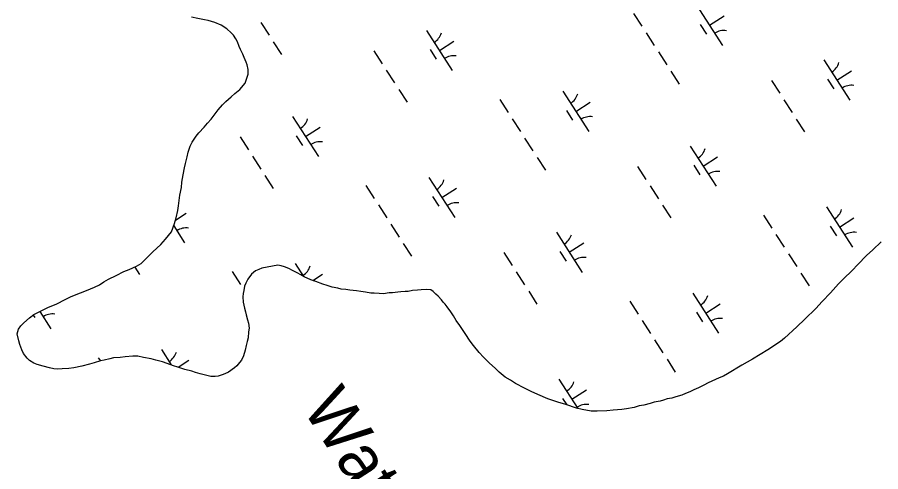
# Model space of a CAD drawing. Extents: x 3937982 to 3958556, y 219448 to 241894.
# Drawn here: x 3948423 to 3949325, y 224444 to 224919 of the extents above; entities that cross this region are included whole.
import ezdxf

# ---------------------------------------------------------------- set-up
doc = ezdxf.new("R2010")
doc.units = 0
doc.layers.add('V-RIVR-IDEN', color=7, linetype='Continuous')
doc.layers.add('V-WETL-SWMP', color=7, linetype='Continuous')

msp = doc.modelspace()

# ---------------------------------------------------------------- linework, layer by layer
at = {"layer": 'V-WETL-SWMP'}
for p, q in [((3949132.593, 224931.552), (3949159.655, 224889.509)), ((3948611.167, 224917.534), (3948604.484, 224918.915)), ((3949066.728, 224922.957), (3949075.388, 224909.503)), ((3949146.124, 224910.53), (3949161.26, 224920.273)), ((3948618.255, 224916.358), (3948611.167, 224917.534)), ((3948622.103, 224915.569), (3948618.255, 224916.358)), ((3948629.196, 224913.381), (3948622.103, 224915.569)), ((3948635.683, 224910.785), (3948629.196, 224913.381)), ((3948641.572, 224906.77), (3948635.683, 224910.785)), ((3948677.145, 224913.555), (3948685.805, 224900.101)), ((3949136.389, 224911.399), (3949142.884, 224901.309)), ((3948646.044, 224902.747), (3948641.572, 224906.77)), ((3948648.486, 224900.13), (3948646.044, 224902.747)), ((3948651.136, 224896.3), (3948648.486, 224900.13)), ((3948850.16, 224905.212), (3948877.222, 224863.169)), ((3949079.718, 224902.776), (3949088.378, 224889.322)), ((3948652.569, 224893.07), (3948651.136, 224896.3)), ((3948654.415, 224888.427), (3948652.569, 224893.07)), ((3948690.135, 224893.374), (3948698.795, 224879.92)), ((3948863.691, 224884.191), (3948878.826, 224893.933)), ((3948655.848, 224885.197), (3948654.415, 224888.427)), ((3948658.301, 224880.354), (3948655.848, 224885.197)), ((3948795.294, 224883.815), (3948803.954, 224870.361)), ((3948853.956, 224885.06), (3948860.451, 224874.97)), ((3949092.708, 224882.595), (3949101.368, 224869.141)), ((3948659.735, 224876.923), (3948658.301, 224880.354)), ((3948661.785, 224871.876), (3948659.735, 224876.923)), ((3949265.722, 224874.253), (3949292.784, 224832.21)), ((3948662.812, 224869.049), (3948661.785, 224871.876)), ((3948663.849, 224864.198), (3948662.812, 224869.049)), ((3948663.875, 224859.343), (3948663.849, 224864.198)), ((3948660.688, 224849.817), (3948662.879, 224856.303)), ((3948662.879, 224856.303), (3948663.875, 224859.343)), ((3948808.284, 224863.635), (3948816.944, 224850.181)), ((3949105.698, 224862.415), (3949114.358, 224848.961)), ((3949279.253, 224853.232), (3949294.389, 224862.974)), ((3948655.259, 224843.517), (3948660.688, 224849.817)), ((3949210.856, 224852.856), (3949219.516, 224839.402)), ((3949269.518, 224854.101), (3949276.013, 224844.01)), ((3948646.195, 224835.781), (3948650.022, 224839.038)), ((3948650.022, 224839.038), (3948655.259, 224843.517)), ((3948821.274, 224843.454), (3948829.933, 224830)), ((3948992.726, 224841.522), (3949019.788, 224799.479)), ((3948637.135, 224827.438), (3948640.556, 224830.896)), ((3948640.556, 224830.896), (3948646.195, 224835.781)), ((3948926.861, 224832.927), (3948935.521, 224819.473)), ((3949006.257, 224820.501), (3949021.392, 224830.243)), ((3949223.846, 224832.675), (3949232.506, 224819.222)), ((3948629.496, 224818.091), (3948632.511, 224821.951)), ((3948632.511, 224821.951), (3948637.135, 224827.438)), ((3948996.522, 224821.37), (3949003.017, 224811.279)), ((3948621.456, 224808.135), (3948625.077, 224812.201)), ((3948625.077, 224812.201), (3948629.496, 224818.091)), ((3948710.293, 224815.183), (3948737.355, 224773.14)), ((3948939.851, 224812.747), (3948948.51, 224799.293)), ((3949236.836, 224812.495), (3949245.496, 224799.041)), ((3948612.405, 224798.174), (3948617.836, 224804.07)), ((3948617.836, 224804.07), (3948621.456, 224808.135)), ((3948723.824, 224794.161), (3948738.959, 224803.904)), ((3948605.174, 224788.222), (3948609.389, 224794.516)), ((3948609.389, 224794.516), (3948612.405, 224798.174)), ((3948655.426, 224793.786), (3948664.086, 224780.332)), ((3948714.089, 224795.03), (3948720.583, 224784.94)), ((3948952.84, 224792.566), (3948961.5, 224779.112)), ((3948601.182, 224777.883), (3948603.172, 224784.165)), ((3948603.172, 224784.165), (3948605.174, 224788.222)), ((3949125.855, 224784.224), (3949152.917, 224742.18)), ((3948600.196, 224773.022), (3948601.182, 224777.883)), ((3948597.224, 224761.272), (3948598.21, 224766.133)), ((3948598.21, 224766.133), (3948600.196, 224773.022)), ((3948668.416, 224773.605), (3948677.076, 224760.151)), ((3948965.83, 224772.385), (3948974.49, 224758.931)), ((3949139.386, 224763.202), (3949154.522, 224772.944)), ((3948596.048, 224753.983), (3948597.224, 224761.272)), ((3949070.989, 224762.827), (3949079.649, 224749.373)), ((3949129.651, 224764.071), (3949136.146, 224753.981)), ((3948594.673, 224746.287), (3948596.048, 224753.983)), ((3948681.406, 224753.424), (3948690.066, 224739.97)), ((3948852.858, 224751.493), (3948879.921, 224709.45)), ((3948592.518, 224732.923), (3948594.094, 224741.024)), ((3948594.094, 224741.024), (3948594.673, 224746.287)), ((3948786.993, 224742.898), (3948795.653, 224729.444)), ((3948866.39, 224730.471), (3948881.525, 224740.214)), ((3949083.979, 224742.646), (3949092.639, 224729.192)), ((3948591.738, 224727.254), (3948592.518, 224732.923)), ((3948856.654, 224731.34), (3948863.149, 224721.25)), ((3948590.378, 224716.727), (3948591.161, 224721.586)), ((3948591.161, 224721.586), (3948591.738, 224727.254)), ((3948799.983, 224722.717), (3948808.643, 224709.263)), ((3949096.969, 224722.465), (3949105.629, 224709.011)), ((3949268.421, 224720.533), (3949295.483, 224678.49)), ((3948587.973, 224706.717), (3948599.092, 224713.874)), ((3948588.598, 224709.029), (3948590.378, 224716.727)), ((3949202.556, 224711.939), (3949211.216, 224698.485)), ((3948583.617, 224694.436), (3948587.01, 224703.154)), ((3948587.01, 224703.154), (3948588.598, 224709.029)), ((3948812.973, 224702.536), (3948821.633, 224689.082)), ((3949281.952, 224699.512), (3949297.087, 224709.254)), ((3948577.588, 224686.716), (3948583.617, 224694.436)), ((3948586.097, 224700.807), (3948597.488, 224683.11)), ((3948985.988, 224694.194), (3949013.05, 224652.151)), ((3949272.217, 224700.381), (3949278.712, 224690.291)), ((3948572.558, 224681.429), (3948577.588, 224686.716)), ((3949215.546, 224691.758), (3949224.206, 224678.304)), ((3949325.631, 224684.178), (3949316.687, 224675.753)), ((3948564.305, 224673.496), (3948572.558, 224681.429)), ((3948825.963, 224682.356), (3948834.623, 224668.902)), ((3948999.519, 224673.173), (3949014.654, 224682.915)), ((3949316.687, 224675.753), (3949310.21, 224669.823)), ((3948552.027, 224661.494), (3948559.073, 224668.208)), ((3948559.073, 224668.208), (3948564.305, 224673.496)), ((3948931.122, 224672.797), (3948939.782, 224659.343)), ((3948989.784, 224674.042), (3948996.279, 224663.951)), ((3949228.536, 224671.577), (3949237.196, 224658.123)), ((3949310.21, 224669.823), (3949300.961, 224660.466)), ((3948539.315, 224655.155), (3948547.188, 224658.434)), ((3948545.251, 224657.627), (3948550.199, 224649.941)), ((3948547.188, 224658.434), (3948552.027, 224661.494)), ((3948678.097, 224656.495), (3948674.866, 224655.264)), ((3948695.02, 224659.701), (3948678.097, 224656.495)), ((3948698.435, 224659.1), (3948695.02, 224659.701)), ((3948701.853, 224657.88), (3948698.435, 224659.1)), ((3948706.515, 224656.047), (3948701.853, 224657.88)), ((3948712.991, 224661.463), (3948721.752, 224647.852)), ((3949300.961, 224660.466), (3949295.106, 224654.229)), ((3948517.923, 224644.926), (3948525.792, 224649.014)), ((3948525.792, 224649.014), (3948533.864, 224652.901)), ((3948533.864, 224652.901), (3948539.315, 224655.155)), ((3948647.126, 224652.868), (3948655.786, 224639.414)), ((3948667.407, 224650.167), (3948663.388, 224645.088)), ((3948671.435, 224653.627), (3948667.407, 224650.167)), ((3948674.866, 224655.264), (3948671.435, 224653.627)), ((3948710.248, 224654.208), (3948706.515, 224656.047)), ((3948715.224, 224651.756), (3948710.248, 224654.208)), ((3948718.957, 224649.608), (3948715.224, 224651.756)), ((3948722.381, 224647.457), (3948718.957, 224649.608)), ((3948729.222, 224644.396), (3948722.381, 224647.457)), ((3948731.461, 224643.62), (3948741.658, 224650.184)), ((3948944.111, 224652.616), (3948952.771, 224639.162)), ((3949241.525, 224651.396), (3949250.185, 224637.942)), ((3949295.106, 224654.229), (3949286.164, 224645.494)), ((3948503.4, 224636.757), (3948508.445, 224639.211)), ((3948508.445, 224639.211), (3948513.082, 224642.271)), ((3948513.082, 224642.271), (3948517.923, 224644.926)), ((3948661.387, 224640.828), (3948660.19, 224637.585)), ((3948663.388, 224645.088), (3948661.387, 224640.828)), ((3948734.504, 224642.566), (3948729.222, 224644.396)), ((3948741.963, 224639.819), (3948734.504, 224642.566)), ((3948746.313, 224638.294), (3948741.963, 224639.819)), ((3949280.924, 224640.191), (3949272.606, 224630.839)), ((3949286.164, 224645.494), (3949280.924, 224640.191)), ((3948478.972, 224626.714), (3948488.461, 224630.609)), ((3948488.461, 224630.609), (3948494.922, 224633.071)), ((3948494.922, 224633.071), (3948503.4, 224636.757)), ((3948658.611, 224630.091), (3948658.225, 224626.65)), ((3948659.202, 224633.129), (3948658.611, 224630.091)), ((3948660.19, 224637.585), (3948659.202, 224633.129)), ((3948751.594, 224636.775), (3948746.313, 224638.294)), ((3948757.493, 224635.569), (3948751.594, 224636.775)), ((3948761.219, 224634.66), (3948757.493, 224635.569)), ((3948765.875, 224634.068), (3948761.219, 224634.66)), ((3948770.22, 224633.473), (3948765.875, 224634.068)), ((3948777.045, 224632.893), (3948770.22, 224633.473)), ((3948781.702, 224631.99), (3948777.045, 224632.893)), ((3948786.357, 224631.397), (3948781.702, 224631.99)), ((3948791.944, 224630.499), (3948786.357, 224631.397)), ((3948795.667, 224630.211), (3948791.944, 224630.499)), ((3948800.941, 224629.932), (3948795.667, 224630.211)), ((3948805.284, 224629.647), (3948800.941, 224629.932)), ((3948811.17, 224630.612), (3948805.284, 224629.647)), ((3948814.891, 224630.634), (3948811.17, 224630.612)), ((3948820.469, 224631.287), (3948814.891, 224630.634)), ((3948823.569, 224631.615), (3948820.469, 224631.287)), ((3948827.908, 224631.951), (3948823.569, 224631.615)), ((3948831.007, 224632.279), (3948827.908, 224631.951)), ((3948835.653, 224633.237), (3948831.007, 224632.279)), ((3948840.923, 224633.578), (3948835.653, 224633.237)), ((3948844.642, 224633.91), (3948840.923, 224633.578)), ((3948850.532, 224634.254), (3948844.642, 224633.91)), ((3948854.875, 224633.97), (3948850.532, 224634.254)), ((3948857.367, 224632.124), (3948854.875, 224633.97)), ((3948860.174, 224629.349), (3948857.367, 224632.124)), ((3948862.358, 224627.191), (3948860.174, 224629.349)), ((3948957.101, 224632.436), (3948965.761, 224618.982)), ((3949128.554, 224630.504), (3949155.616, 224588.461)), ((3949272.606, 224630.839), (3949263.978, 224621.485)), ((3948463.838, 224619.351), (3948472.716, 224623.849)), ((3948472.716, 224623.849), (3948478.972, 224626.714)), ((3948658.225, 224626.65), (3948658.659, 224620.987)), ((3948658.659, 224620.987), (3948660.109, 224614.723)), ((3948865.791, 224623.49), (3948862.358, 224627.191)), ((3948867.666, 224621.02), (3948865.791, 224623.49)), ((3948869.849, 224618.862), (3948867.666, 224621.02)), ((3949062.689, 224621.909), (3949071.348, 224608.455)), ((3949263.978, 224621.485), (3949257.197, 224614.313)), ((3948439.823, 224607.895), (3948448.296, 224612.39)), ((3948448.296, 224612.39), (3948454.552, 224615.458)), ((3948454.552, 224615.458), (3948463.838, 224619.351)), ((3948660.109, 224614.723), (3948660.939, 224610.681)), ((3948871.726, 224616.082), (3948869.849, 224618.862)), ((3948875.788, 224610.835), (3948871.726, 224616.082)), ((3949142.085, 224609.482), (3949157.22, 224619.225)), ((3949257.197, 224614.313), (3949245.789, 224603.082)), ((3948429.347, 224599.342), (3948435.186, 224604.633)), ((3948435.186, 224604.633), (3948439.823, 224607.895)), ((3948439.194, 224607.452), (3948440.849, 224604.881)), ((3948445.982, 224611.162), (3948457.62, 224593.081)), ((3948660.939, 224610.681), (3948661.765, 224607.651)), ((3948661.765, 224607.651), (3948663.209, 224602.398)), ((3948663.209, 224602.398), (3948664.238, 224598.964)), ((3948878.603, 224606.82), (3948875.788, 224610.835)), ((3948881.423, 224601.875), (3948878.603, 224606.82)), ((3949132.349, 224610.352), (3949138.844, 224600.261)), ((3949245.789, 224603.082), (3949237.462, 224595.281)), ((3948423.92, 224592.637), (3948426.127, 224596.088)), ((3948426.127, 224596.088), (3948429.347, 224599.342)), ((3948664.238, 224598.964), (3948664.873, 224593.707)), ((3948664.873, 224593.707), (3948664.285, 224590.062)), ((3948885.175, 224596.625), (3948881.423, 224601.875)), ((3948890.806, 224588.285), (3948885.175, 224596.625)), ((3949075.678, 224601.728), (3949084.338, 224588.274)), ((3949237.462, 224595.281), (3949224.507, 224583.421)), ((3948422.529, 224587.976), (3948423.92, 224592.637)), ((3948424.187, 224580.499), (3948422.529, 224587.976)), ((3948664.285, 224590.062), (3948663.711, 224583.788)), ((3948895.814, 224580.252), (3948890.806, 224588.285)), ((3948425.218, 224576.661), (3948424.187, 224580.499)), ((3948427.271, 224571.007), (3948425.218, 224576.661)), ((3948661.934, 224575.483), (3948660.745, 224570.824)), ((3948662.924, 224579.737), (3948661.934, 224575.483)), ((3948663.711, 224583.788), (3948662.924, 224579.737)), ((3948899.253, 224575.62), (3948895.814, 224580.252)), ((3948905.188, 224568.213), (3948899.253, 224575.62)), ((3949088.668, 224581.548), (3949097.328, 224568.094)), ((3949220.186, 224579.984), (3949207.213, 224571.225)), ((3949224.507, 224583.421), (3949220.186, 224579.984)), ((3948429.113, 224567.173), (3948427.271, 224571.007)), ((3948432.779, 224562.539), (3948429.113, 224567.173)), ((3948573.124, 224571.434), (3948583.507, 224555.302)), ((3948660.745, 224570.824), (3948658.956, 224564.745)), ((3948909.869, 224563.278), (3948905.188, 224568.213)), ((3949207.213, 224571.225), (3949191.145, 224561.518)), ((3948435.423, 224559.922), (3948432.779, 224562.539)), ((3948439.888, 224557.114), (3948435.423, 224559.922)), ((3948503.009, 224557.447), (3948498.161, 224556.005)), ((3948509.473, 224559.504), (3948503.009, 224557.447)), ((3948507.259, 224562.839), (3948509.417, 224559.486)), ((3948513.514, 224560.335), (3948509.473, 224559.504)), ((3948519.173, 224561.579), (3948513.514, 224560.335)), ((3948523.214, 224562.612), (3948519.173, 224561.579)), ((3948530.09, 224563.053), (3948523.214, 224562.612)), ((3948535.144, 224563.889), (3948530.09, 224563.053)), ((3948543.234, 224564.336), (3948535.144, 224563.889)), ((3948548.696, 224564.365), (3948543.234, 224564.336)), ((3948554.57, 224563.182), (3948548.696, 224564.365)), ((3948562.468, 224561.605), (3948554.57, 224563.182)), ((3948567.33, 224560.417), (3948562.468, 224561.605)), ((3948574.219, 224558.43), (3948567.33, 224560.417)), ((3948579.083, 224556.837), (3948574.219, 224558.43)), ((3948590.648, 224552.982), (3948601.791, 224560.155)), ((3948654.947, 224557.845), (3948651.93, 224554.39)), ((3948656.755, 224560.282), (3948654.947, 224557.845)), ((3948658.956, 224564.745), (3948656.755, 224560.282)), ((3948915.795, 224557.421), (3948909.869, 224563.278)), ((3948922.342, 224551.567), (3948915.795, 224557.421)), ((3949101.658, 224561.367), (3949110.318, 224547.913)), ((3949191.145, 224561.518), (3949179.709, 224554.938)), ((3948443.335, 224555.716), (3948439.888, 224557.114)), ((3948449.616, 224553.928), (3948443.335, 224555.716)), ((3948456.301, 224552.345), (3948449.616, 224553.928)), ((3948460.757, 224551.357), (3948456.301, 224552.345)), ((3948465.008, 224550.975), (3948460.757, 224551.357)), ((3948469.458, 224551.2), (3948465.008, 224550.975)), ((3948476.538, 224551.44), (3948469.458, 224551.2)), ((3948481.591, 224552.276), (3948476.538, 224551.44)), ((3948490.08, 224553.939), (3948481.591, 224552.276)), ((3948498.161, 224556.005), (3948490.08, 224553.939)), ((3948585.975, 224554.446), (3948579.083, 224556.837)), ((3948590.433, 224553.053), (3948585.975, 224554.446)), ((3948597.729, 224550.664), (3948590.433, 224553.053)), ((3948604.82, 224548.881), (3948597.729, 224550.664)), ((3948608.671, 224547.485), (3948604.82, 224548.881)), ((3948649.513, 224552.354), (3948643.468, 224547.668)), ((3948651.93, 224554.39), (3948649.513, 224552.354)), ((3948926.395, 224547.87), (3948922.342, 224551.567)), ((3949179.709, 224554.938), (3949164.876, 224546.168)), ((3948613.534, 224546.094), (3948608.671, 224547.485)), ((3948619.207, 224544.506), (3948613.534, 224546.094)), ((3948624.879, 224543.119), (3948619.207, 224544.506)), ((3948629.532, 224543.144), (3948624.879, 224543.119)), ((3948632.565, 224543.565), (3948629.532, 224543.144)), ((3948636.806, 224545.003), (3948632.565, 224543.565)), ((3948639.633, 224546.03), (3948636.806, 224545.003)), ((3948643.468, 224547.668), (3948639.633, 224546.03)), ((3948932.628, 224542.635), (3948926.395, 224547.87)), ((3948937.919, 224539.255), (3948932.628, 224542.635)), ((3948943.211, 224535.875), (3948937.919, 224539.255)), ((3948988.686, 224540.474), (3949008.404, 224509.841)), ((3949156.219, 224541.776), (3949144.774, 224536.747)), ((3949160.549, 224543.662), (3949156.219, 224541.776)), ((3949164.876, 224546.168), (3949160.549, 224543.662)), ((3948952.853, 224530.969), (3948943.211, 224535.875)), ((3948959.695, 224527.598), (3948952.853, 224530.969)), ((3949134.572, 224531.416), (3949129.623, 224529.216)), ((3949140.137, 224534.239), (3949134.572, 224531.416)), ((3949144.774, 224536.747), (3949140.137, 224534.239)), ((3948966.537, 224524.227), (3948959.695, 224527.598)), ((3948977.106, 224519.948), (3948966.537, 224524.227)), ((3949002.217, 224519.453), (3949017.353, 224529.195)), ((3949109.821, 224521.657), (3949106.725, 224520.709)), ((3949113.226, 224522.607), (3949109.821, 224521.657)), ((3949117.25, 224523.871), (3949113.226, 224522.607)), ((3949120.962, 224525.444), (3949117.25, 224523.871)), ((3949125.605, 224527.022), (3949120.962, 224525.444)), ((3949129.623, 224529.216), (3949125.605, 224527.022)), ((3948987.671, 224516.289), (3948977.106, 224519.948)), ((3948995.748, 224513.855), (3948987.671, 224516.289)), ((3948992.482, 224520.322), (3948996.884, 224513.484)), ((3949006.933, 224510.2), (3948995.748, 224513.855)), ((3949072.662, 224512.446), (3949067.4, 224510.865)), ((3949077.308, 224513.404), (3949072.662, 224512.446)), ((3949084.121, 224514.994), (3949077.308, 224513.404)), ((3949088.145, 224516.258), (3949084.121, 224514.994)), ((3949094.65, 224517.537), (3949088.145, 224516.258)), ((3949098.055, 224518.487), (3949094.65, 224517.537)), ((3949101.769, 224519.749), (3949098.055, 224518.487)), ((3949106.725, 224520.709), (3949101.769, 224519.749)), ((3949013.144, 224508.686), (3949006.933, 224510.2)), ((3949022.458, 224506.88), (3949013.144, 224508.686)), ((3949028.66, 224506.916), (3949022.458, 224506.88)), ((3949038.891, 224507.286), (3949028.66, 224506.916)), ((3949045.399, 224507.945), (3949038.891, 224507.286)), ((3949054.389, 224508.618), (3949045.399, 224507.945)), ((3949059.345, 224509.577), (3949054.389, 224508.618)), ((3949067.4, 224510.865), (3949059.345, 224509.577))]:
    msp.add_line(p, q, dxfattribs=at)
for centre, start, end in [((3948848.941, 224907.545), 301.99668, 343.540338), ((3949161.274, 224887.433), 81.996677, 123.540335), ((3948878.841, 224861.093), 81.996677, 123.540335), ((3949264.503, 224876.586), 301.99668, 343.540338), ((3949294.403, 224830.134), 81.996677, 123.540335), ((3948991.506, 224843.855), 301.99668, 343.540338), ((3948709.073, 224817.516), 301.99668, 343.540338), ((3949021.406, 224797.403), 81.996677, 123.540335), ((3948738.973, 224771.064), 81.996677, 123.540335), ((3949124.636, 224786.556), 301.99668, 343.540338), ((3949154.536, 224740.105), 81.996677, 123.540335), ((3948851.639, 224753.826), 301.99668, 343.540338), ((3948881.539, 224707.374), 81.996677, 123.540335), ((3949267.202, 224722.866), 301.99668, 343.540338), ((3948599.106, 224681.034), 81.996677, 123.540335), ((3949297.102, 224676.414), 81.996677, 123.540335), ((3948984.768, 224696.527), 301.99668, 343.540338), ((3949014.668, 224650.075), 81.996677, 123.540335), ((3948711.772, 224663.796), 301.99668, 343.540338), ((3949127.334, 224632.837), 301.99668, 343.540338), ((3948459.239, 224591.005), 81.996677, 123.540335), ((3949157.234, 224586.385), 81.996677, 123.540335), ((3948571.905, 224573.766), 301.99668, 343.540338), ((3948987.467, 224542.807), 301.99668, 343.540338), ((3949017.367, 224496.355), 81.996677, 123.540335)]:
    msp.add_arc(centre, 17.623, start, end, dxfattribs=at)

# ---------------------------------------------------------------- texts
at = {"layer": 'V-RIVR-IDEN'}
msp.add_text('Water', height=49.9999, rotation=302.768556, dxfattribs=at).set_placement((3948719.57, 224510.461))

doc.saveas('drawing.dxf')
